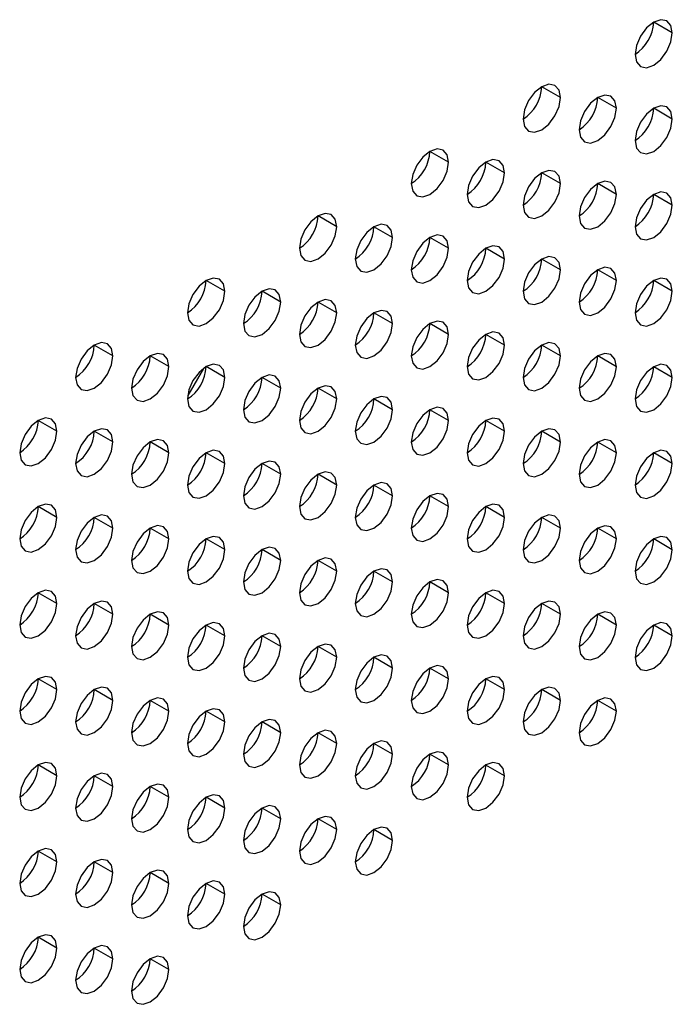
# Model space of a CAD drawing. Header units: millimetres. Extents: x 0 to 1118, y 0 to 864.
# Tile 306 of 397: x 982.83 to 985.3, y 703.5 to 707.24. Entities that reach past the tile are written whole.
import ezdxf

# ---------------------------------------------------------------- set-up
doc = ezdxf.new("R2010")
doc.units = ezdxf.units.MM

msp = doc.modelspace()

# ---------------------------------------------------------------- linework, layer by layer
at = {"color": 7, "linetype": 'Continuous', "lineweight": 25}
for p, q in [((985.3022, 707.1863), (985.2315, 707.2271)), ((984.8779, 706.9414), (984.8072, 706.9822)), ((985.0901, 706.9006), (985.0193, 706.9414)), ((985.3022, 706.8597), (985.2315, 706.9005)), ((984.4537, 706.6965), (984.3829, 706.7373)), ((984.6658, 706.6556), (984.5951, 706.6965)), ((984.8779, 706.6148), (984.8072, 706.6556)), ((985.0901, 706.5739), (985.0193, 706.6148)), ((985.3022, 706.5331), (985.2315, 706.5739)), ((984.0294, 706.4516), (983.9587, 706.4924)), ((984.2415, 706.4107), (984.1708, 706.4515)), ((984.4537, 706.3699), (984.3829, 706.4107)), ((984.6658, 706.329), (984.5951, 706.3698)), ((984.8779, 706.2882), (984.8072, 706.329)), ((985.0901, 706.2473), (985.0193, 706.2881)), ((983.6051, 706.2066), (983.5344, 706.2475)), ((985.3022, 706.2065), (985.2315, 706.2473)), ((983.8173, 706.1658), (983.7466, 706.2066)), ((984.0294, 706.1249), (983.9587, 706.1658)), ((984.2415, 706.0841), (984.1708, 706.1249)), ((984.4537, 706.0432), (984.3829, 706.0841)), ((984.6658, 706.0024), (984.5951, 706.0432)), ((983.1809, 705.9617), (983.1102, 706.0025)), ((984.8779, 705.9616), (984.8072, 706.0024)), ((983.393, 705.9209), (983.3223, 705.9617)), ((985.0901, 705.9207), (985.0193, 705.9615)), ((983.5239, 705.9139), (983.4645, 705.8109)), ((983.6051, 705.88), (983.5344, 705.9208)), ((985.3022, 705.8799), (985.2315, 705.9207)), ((983.8173, 705.8392), (983.7466, 705.88)), ((984.0294, 705.7983), (983.9587, 705.8391)), ((984.2415, 705.7575), (984.1708, 705.7983)), ((984.4537, 705.7166), (984.3829, 705.7575)), ((982.9687, 705.6759), (982.898, 705.7168)), ((984.6658, 705.6758), (984.5951, 705.7166)), ((983.1809, 705.6351), (983.1102, 705.6759)), ((984.8779, 705.6349), (984.8072, 705.6758)), ((983.393, 705.5943), (983.3223, 705.6351)), ((985.0901, 705.5941), (985.0193, 705.6349)), ((983.6051, 705.5534), (983.5344, 705.5942)), ((985.3022, 705.5532), (985.2315, 705.5941)), ((983.8173, 705.5126), (983.7466, 705.5534)), ((984.0294, 705.4717), (983.9587, 705.5125)), ((984.2415, 705.4309), (984.1708, 705.4717)), ((984.4537, 705.39), (984.3829, 705.4308)), ((982.9687, 705.3493), (982.898, 705.3901)), ((984.6658, 705.3492), (984.5951, 705.39)), ((983.1809, 705.3085), (983.1102, 705.3493)), ((984.8779, 705.3083), (984.8072, 705.3491)), ((983.393, 705.2676), (983.3223, 705.3085)), ((985.0901, 705.2675), (985.0193, 705.3083)), ((983.6051, 705.2268), (983.5344, 705.2676)), ((985.3022, 705.2266), (985.2315, 705.2674)), ((983.8173, 705.1859), (983.7466, 705.2268)), ((984.0294, 705.1451), (983.9587, 705.1859)), ((984.2415, 705.1042), (984.1708, 705.1451)), ((984.4537, 705.0634), (984.3829, 705.1042)), ((982.9687, 705.0227), (982.898, 705.0635)), ((984.6658, 705.0226), (984.5951, 705.0634)), ((983.1809, 704.9819), (983.1102, 705.0227)), ((984.8779, 704.9817), (984.8072, 705.0225)), ((983.393, 704.941), (983.3223, 704.9818)), ((985.0901, 704.9409), (985.0193, 704.9817)), ((983.6051, 704.9002), (983.5344, 704.941)), ((985.3022, 704.9), (985.2315, 704.9408)), ((983.8173, 704.8593), (983.7466, 704.9001)), ((984.0294, 704.8185), (983.9587, 704.8593)), ((984.2415, 704.7776), (984.1708, 704.8185)), ((984.4537, 704.7368), (984.3829, 704.7776)), ((982.9687, 704.6961), (982.898, 704.7369)), ((984.6658, 704.6959), (984.5951, 704.7368)), ((983.1809, 704.6552), (983.1102, 704.6961)), ((984.8779, 704.6551), (984.8072, 704.6959)), ((983.393, 704.6144), (983.3223, 704.6552)), ((985.0901, 704.6142), (985.0193, 704.6551)), ((983.6051, 704.5736), (983.5344, 704.6144)), ((983.8173, 704.5327), (983.7466, 704.5735)), ((984.0294, 704.4919), (983.9587, 704.5327)), ((984.2415, 704.451), (984.1708, 704.4918)), ((984.4537, 704.4102), (984.3829, 704.451)), ((982.9687, 704.3695), (982.898, 704.4103)), ((984.6658, 704.3693), (984.5951, 704.4101)), ((983.1809, 704.3286), (983.1102, 704.3695)), ((983.393, 704.2878), (983.3223, 704.3286)), ((983.6051, 704.2469), (983.5344, 704.2878)), ((983.8173, 704.2061), (983.7466, 704.2469)), ((984.0294, 704.1652), (983.9587, 704.2061)), ((984.2415, 704.1244), (984.1708, 704.1652)), ((982.9687, 704.0429), (982.898, 704.0837)), ((983.1809, 704.002), (983.1102, 704.0428)), ((983.393, 703.9612), (983.3223, 704.002)), ((983.6051, 703.9203), (983.5344, 703.9611)), ((983.8173, 703.8795), (983.7466, 703.9203)), ((982.9687, 703.7162), (982.898, 703.7571)), ((983.1809, 703.6754), (983.1102, 703.7162)), ((983.393, 703.6346), (983.3223, 703.6754))]:
    msp.add_line(p, q, dxfattribs=at)
at = {"color": 7, "linetype": 'Continuous', "lineweight": 25, "flags": 128}
for points in [[(985.3022, 707.1863), (985.2968, 707.2145), (985.2815, 707.2321), (985.2585, 707.2366), (985.2315, 707.2272), (985.2044, 707.2053), (985.1815, 707.1744), (985.1661, 707.139), (985.1608, 707.1047)], [(985.1608, 707.1047), (985.1661, 707.0765), (985.1815, 707.0589), (985.2044, 707.0544), (985.2315, 707.0639), (985.2585, 707.0857), (985.2815, 707.1166), (985.2968, 707.152), (985.3022, 707.1863)], [(984.8779, 706.9414), (984.8725, 706.9695), (984.8572, 706.9872), (984.8343, 706.9916), (984.8072, 706.9822), (984.7802, 706.9604), (984.7572, 706.9295), (984.7419, 706.8941), (984.7365, 706.8598)], [(984.7365, 706.8598), (984.7419, 706.8316), (984.7572, 706.814), (984.7802, 706.8095), (984.8072, 706.8189), (984.8343, 706.8408), (984.8572, 706.8717), (984.8725, 706.907), (984.8779, 706.9414)], [(985.0901, 706.9006), (985.0847, 706.9287), (985.0693, 706.9463), (985.0464, 706.9508), (985.0193, 706.9414), (984.9923, 706.9196), (984.9693, 706.8886), (984.954, 706.8533), (984.9486, 706.8189)], [(985.3022, 706.8597), (985.2968, 706.8879), (985.2815, 706.9055), (985.2585, 706.9099), (985.2315, 706.9005), (985.2044, 706.8787), (985.1815, 706.8478), (985.1661, 706.8124), (985.1608, 706.7781)], [(984.9486, 706.8189), (984.954, 706.7908), (984.9693, 706.7731), (984.9923, 706.7687), (985.0193, 706.7781), (985.0464, 706.7999), (985.0693, 706.8309), (985.0847, 706.8662), (985.0901, 706.9006)], [(985.1608, 706.7781), (985.1661, 706.7499), (985.1815, 706.7323), (985.2044, 706.7278), (985.2315, 706.7372), (985.2585, 706.7591), (985.2815, 706.79), (985.2968, 706.8254), (985.3022, 706.8597)], [(984.4537, 706.6965), (984.4483, 706.7246), (984.4329, 706.7423), (984.41, 706.7467), (984.3829, 706.7373), (984.3559, 706.7155), (984.3329, 706.6845), (984.3176, 706.6492), (984.3122, 706.6148)], [(984.3122, 706.6148), (984.3176, 706.5867), (984.3329, 706.5691), (984.3559, 706.5646), (984.3829, 706.574), (984.41, 706.5958), (984.4329, 706.6268), (984.4483, 706.6621), (984.4537, 706.6965)], [(984.6658, 706.6556), (984.6604, 706.6838), (984.6451, 706.7014), (984.6221, 706.7059), (984.5951, 706.6965), (984.568, 706.6746), (984.5451, 706.6437), (984.5298, 706.6083), (984.5244, 706.574)], [(984.5244, 706.574), (984.5298, 706.5459), (984.5451, 706.5282), (984.568, 706.5238), (984.5951, 706.5332), (984.6221, 706.555), (984.6451, 706.5859), (984.6604, 706.6213), (984.6658, 706.6556)], [(984.8779, 706.6148), (984.8725, 706.6429), (984.8572, 706.6606), (984.8343, 706.665), (984.8072, 706.6556), (984.7802, 706.6338), (984.7572, 706.6028), (984.7419, 706.5675), (984.7365, 706.5331)], [(984.7365, 706.5331), (984.7419, 706.505), (984.7572, 706.4874), (984.7802, 706.4829), (984.8072, 706.4923), (984.8343, 706.5142), (984.8572, 706.5451), (984.8725, 706.5804), (984.8779, 706.6148)], [(985.0901, 706.5739), (985.0847, 706.6021), (985.0693, 706.6197), (985.0464, 706.6242), (985.0193, 706.6148), (984.9923, 706.5929), (984.9693, 706.562), (984.954, 706.5267), (984.9486, 706.4923)], [(984.9486, 706.4923), (984.954, 706.4642), (984.9693, 706.4465), (984.9923, 706.4421), (985.0193, 706.4515), (985.0464, 706.4733), (985.0693, 706.5042), (985.0847, 706.5396), (985.0901, 706.5739)], [(985.3022, 706.5331), (985.2968, 706.5612), (985.2815, 706.5789), (985.2585, 706.5833), (985.2315, 706.5739), (985.2044, 706.5521), (985.1815, 706.5211), (985.1661, 706.4858), (985.1608, 706.4515)], [(985.1608, 706.4515), (985.1661, 706.4233), (985.1815, 706.4057), (985.2044, 706.4012), (985.2315, 706.4106), (985.2585, 706.4325), (985.2815, 706.4634), (985.2968, 706.4987), (985.3022, 706.5331)], [(984.0294, 706.4516), (984.024, 706.4797), (984.0087, 706.4973), (983.9857, 706.5018), (983.9587, 706.4924), (983.9316, 706.4706), (983.9087, 706.4396), (983.8934, 706.4043), (983.888, 706.3699)], [(984.2415, 706.4107), (984.2361, 706.4389), (984.2208, 706.4565), (984.1979, 706.461), (984.1708, 706.4515), (984.1438, 706.4297), (984.1208, 706.3988), (984.1055, 706.3634), (984.1001, 706.3291)], [(983.888, 706.3699), (983.8934, 706.3418), (983.9087, 706.3241), (983.9316, 706.3197), (983.9587, 706.3291), (983.9857, 706.3509), (984.0087, 706.3819), (984.024, 706.4172), (984.0294, 706.4516)], [(984.4537, 706.3699), (984.4483, 706.398), (984.4329, 706.4156), (984.41, 706.4201), (984.3829, 706.4107), (984.3559, 706.3889), (984.3329, 706.3579), (984.3176, 706.3226), (984.3122, 706.2882)], [(984.1001, 706.3291), (984.1055, 706.3009), (984.1208, 706.2833), (984.1438, 706.2788), (984.1708, 706.2882), (984.1979, 706.3101), (984.2208, 706.341), (984.2361, 706.3764), (984.2415, 706.4107)], [(984.6658, 706.329), (984.6604, 706.3572), (984.6451, 706.3748), (984.6221, 706.3793), (984.5951, 706.3699), (984.568, 706.348), (984.5451, 706.3171), (984.5298, 706.2817), (984.5244, 706.2474)], [(984.3122, 706.2882), (984.3176, 706.2601), (984.3329, 706.2424), (984.3559, 706.238), (984.3829, 706.2474), (984.41, 706.2692), (984.4329, 706.3002), (984.4483, 706.3355), (984.4537, 706.3699)], [(984.5244, 706.2474), (984.5298, 706.2192), (984.5451, 706.2016), (984.568, 706.1971), (984.5951, 706.2065), (984.6221, 706.2284), (984.6451, 706.2593), (984.6604, 706.2947), (984.6658, 706.329)], [(984.8779, 706.2882), (984.8725, 706.3163), (984.8572, 706.334), (984.8343, 706.3384), (984.8072, 706.329), (984.7802, 706.3072), (984.7572, 706.2762), (984.7419, 706.2409), (984.7365, 706.2065)], [(984.7365, 706.2065), (984.7419, 706.1784), (984.7572, 706.1607), (984.7802, 706.1563), (984.8072, 706.1657), (984.8343, 706.1875), (984.8572, 706.2185), (984.8725, 706.2538), (984.8779, 706.2882)], [(985.0901, 706.2473), (985.0847, 706.2755), (985.0693, 706.2931), (985.0464, 706.2976), (985.0193, 706.2882), (984.9923, 706.2663), (984.9693, 706.2354), (984.954, 706.2), (984.9486, 706.1657)], [(983.6051, 706.2066), (983.5997, 706.2348), (983.5844, 706.2524), (983.5615, 706.2569), (983.5344, 706.2475), (983.5074, 706.2256), (983.4844, 706.1947), (983.4691, 706.1594), (983.4637, 706.125)], [(984.9486, 706.1657), (984.954, 706.1375), (984.9693, 706.1199), (984.9923, 706.1154), (985.0193, 706.1249), (985.0464, 706.1467), (985.0693, 706.1776), (985.0847, 706.213), (985.0901, 706.2473)], [(985.3022, 706.2065), (985.2968, 706.2346), (985.2815, 706.2523), (985.2585, 706.2567), (985.2315, 706.2473), (985.2044, 706.2255), (985.1815, 706.1945), (985.1661, 706.1592), (985.1608, 706.1248)], [(983.4637, 706.125), (983.4691, 706.0969), (983.4844, 706.0792), (983.5074, 706.0748), (983.5344, 706.0842), (983.5615, 706.106), (983.5844, 706.1369), (983.5997, 706.1723), (983.6051, 706.2066)], [(983.8173, 706.1658), (983.8119, 706.1939), (983.7966, 706.2116), (983.7736, 706.216), (983.7466, 706.2066), (983.7195, 706.1848), (983.6966, 706.1538), (983.6812, 706.1185), (983.6758, 706.0841)], [(985.1608, 706.1248), (985.1661, 706.0967), (985.1815, 706.0791), (985.2044, 706.0746), (985.2315, 706.084), (985.2585, 706.1058), (985.2815, 706.1368), (985.2968, 706.1721), (985.3022, 706.2065)], [(983.6758, 706.0841), (983.6812, 706.056), (983.6966, 706.0384), (983.7195, 706.0339), (983.7466, 706.0433), (983.7736, 706.0652), (983.7966, 706.0961), (983.8119, 706.1314), (983.8173, 706.1658)], [(984.0294, 706.1249), (984.024, 706.1531), (984.0087, 706.1707), (983.9857, 706.1752), (983.9587, 706.1658), (983.9316, 706.1439), (983.9087, 706.113), (983.8934, 706.0777), (983.888, 706.0433)], [(983.888, 706.0433), (983.8934, 706.0152), (983.9087, 705.9975), (983.9316, 705.9931), (983.9587, 706.0025), (983.9857, 706.0243), (984.0087, 706.0552), (984.024, 706.0906), (984.0294, 706.1249)], [(984.2415, 706.0841), (984.2361, 706.1122), (984.2208, 706.1299), (984.1979, 706.1343), (984.1708, 706.1249), (984.1438, 706.1031), (984.1208, 706.0721), (984.1055, 706.0368), (984.1001, 706.0025)], [(984.1001, 706.0025), (984.1055, 705.9743), (984.1208, 705.9567), (984.1438, 705.9522), (984.1708, 705.9616), (984.1979, 705.9835), (984.2208, 706.0144), (984.2361, 706.0497), (984.2415, 706.0841)], [(984.4537, 706.0432), (984.4483, 706.0714), (984.4329, 706.089), (984.41, 706.0935), (984.3829, 706.0841), (984.3559, 706.0622), (984.3329, 706.0313), (984.3176, 705.996), (984.3122, 705.9616)], [(984.3122, 705.9616), (984.3176, 705.9335), (984.3329, 705.9158), (984.3559, 705.9114), (984.3829, 705.9208), (984.41, 705.9426), (984.4329, 705.9736), (984.4483, 706.0089), (984.4537, 706.0432)], [(984.6658, 706.0024), (984.6604, 706.0305), (984.6451, 706.0482), (984.6221, 706.0526), (984.5951, 706.0432), (984.568, 706.0214), (984.5451, 705.9905), (984.5298, 705.9551), (984.5244, 705.9208)], [(983.1809, 705.9617), (983.1755, 705.9899), (983.1602, 706.0075), (983.1372, 706.012), (983.1102, 706.0025), (983.0831, 705.9807), (983.0602, 705.9498), (983.0448, 705.9144), (983.0394, 705.8801)], [(984.8779, 705.9616), (984.8725, 705.9897), (984.8572, 706.0073), (984.8343, 706.0118), (984.8072, 706.0024), (984.7802, 705.9806), (984.7572, 705.9496), (984.7419, 705.9143), (984.7365, 705.8799)], [(983.393, 705.9209), (983.3876, 705.949), (983.3723, 705.9666), (983.3493, 705.9711), (983.3223, 705.9617), (983.2952, 705.9399), (983.2723, 705.9089), (983.257, 705.8736), (983.2516, 705.8392)], [(984.5244, 705.9208), (984.5298, 705.8926), (984.5451, 705.875), (984.568, 705.8705), (984.5951, 705.8799), (984.6221, 705.9018), (984.6451, 705.9327), (984.6604, 705.968), (984.6658, 706.0024)], [(985.0901, 705.9207), (985.0847, 705.9488), (985.0693, 705.9665), (985.0464, 705.9709), (985.0193, 705.9615), (984.9923, 705.9397), (984.9693, 705.9088), (984.954, 705.8734), (984.9486, 705.8391)], [(983.0394, 705.8801), (983.0448, 705.8519), (983.0602, 705.8343), (983.0831, 705.8298), (983.1102, 705.8392), (983.1372, 705.8611), (983.1602, 705.892), (983.1755, 705.9274), (983.1809, 705.9617)], [(983.6051, 705.88), (983.5997, 705.9082), (983.5844, 705.9258), (983.5615, 705.9303), (983.5344, 705.9209), (983.5074, 705.899), (983.4844, 705.8681), (983.4691, 705.8327), (983.4637, 705.7984)], [(984.7365, 705.8799), (984.7419, 705.8518), (984.7572, 705.8341), (984.7802, 705.8297), (984.8072, 705.8391), (984.8343, 705.8609), (984.8572, 705.8919), (984.8725, 705.9272), (984.8779, 705.9616)], [(985.3022, 705.8799), (985.2968, 705.908), (985.2815, 705.9256), (985.2585, 705.9301), (985.2315, 705.9207), (985.2044, 705.8989), (985.1815, 705.8679), (985.1661, 705.8326), (985.1608, 705.7982)], [(983.2516, 705.8392), (983.257, 705.8111), (983.2723, 705.7934), (983.2952, 705.789), (983.3223, 705.7984), (983.3493, 705.8202), (983.3723, 705.8512), (983.3876, 705.8865), (983.393, 705.9209)], [(984.9486, 705.8391), (984.954, 705.8109), (984.9693, 705.7933), (984.9923, 705.7888), (985.0193, 705.7982), (985.0464, 705.8201), (985.0693, 705.851), (985.0847, 705.8864), (985.0901, 705.9207)], [(983.4637, 705.7984), (983.4691, 705.7702), (983.4844, 705.7526), (983.5074, 705.7481), (983.5344, 705.7575), (983.5615, 705.7794), (983.5844, 705.8103), (983.5997, 705.8457), (983.6051, 705.88)], [(983.8173, 705.8392), (983.8119, 705.8673), (983.7966, 705.885), (983.7736, 705.8894), (983.7466, 705.88), (983.7195, 705.8582), (983.6966, 705.8272), (983.6812, 705.7919), (983.6758, 705.7575)], [(985.1608, 705.7982), (985.1661, 705.7701), (985.1815, 705.7524), (985.2044, 705.748), (985.2315, 705.7574), (985.2585, 705.7792), (985.2815, 705.8102), (985.2968, 705.8455), (985.3022, 705.8799)], [(983.6758, 705.7575), (983.6812, 705.7294), (983.6966, 705.7118), (983.7195, 705.7073), (983.7466, 705.7167), (983.7736, 705.7385), (983.7966, 705.7695), (983.8119, 705.8048), (983.8173, 705.8392)], [(984.0294, 705.7983), (984.024, 705.8265), (984.0087, 705.8441), (983.9857, 705.8486), (983.9587, 705.8392), (983.9316, 705.8173), (983.9087, 705.7864), (983.8934, 705.751), (983.888, 705.7167)], [(983.888, 705.7167), (983.8934, 705.6885), (983.9087, 705.6709), (983.9316, 705.6664), (983.9587, 705.6759), (983.9857, 705.6977), (984.0087, 705.7286), (984.024, 705.764), (984.0294, 705.7983)], [(984.2415, 705.7575), (984.2361, 705.7856), (984.2208, 705.8033), (984.1979, 705.8077), (984.1708, 705.7983), (984.1438, 705.7765), (984.1208, 705.7455), (984.1055, 705.7102), (984.1001, 705.6758)], [(984.1001, 705.6758), (984.1055, 705.6477), (984.1208, 705.6301), (984.1438, 705.6256), (984.1708, 705.635), (984.1979, 705.6568), (984.2208, 705.6878), (984.2361, 705.7231), (984.2415, 705.7575)], [(984.4537, 705.7166), (984.4483, 705.7448), (984.4329, 705.7624), (984.41, 705.7669), (984.3829, 705.7575), (984.3559, 705.7356), (984.3329, 705.7047), (984.3176, 705.6693), (984.3122, 705.635)], [(982.9687, 705.6759), (982.9634, 705.7041), (982.948, 705.7217), (982.9251, 705.7262), (982.898, 705.7168), (982.871, 705.6949), (982.848, 705.664), (982.8327, 705.6287), (982.8273, 705.5943)], [(984.3122, 705.635), (984.3176, 705.6069), (984.3329, 705.5892), (984.3559, 705.5848), (984.3829, 705.5942), (984.41, 705.616), (984.4329, 705.6469), (984.4483, 705.6823), (984.4537, 705.7166)], [(984.6658, 705.6758), (984.6604, 705.7039), (984.6451, 705.7216), (984.6221, 705.726), (984.5951, 705.7166), (984.568, 705.6948), (984.5451, 705.6638), (984.5298, 705.6285), (984.5244, 705.5941)], [(982.8273, 705.5943), (982.8327, 705.5662), (982.848, 705.5485), (982.871, 705.5441), (982.898, 705.5535), (982.9251, 705.5753), (982.948, 705.6063), (982.9634, 705.6416), (982.9687, 705.6759)], [(983.1809, 705.6351), (983.1755, 705.6632), (983.1602, 705.6809), (983.1372, 705.6853), (983.1102, 705.6759), (983.0831, 705.6541), (983.0602, 705.6232), (983.0448, 705.5878), (983.0394, 705.5535)], [(984.5244, 705.5941), (984.5298, 705.566), (984.5451, 705.5484), (984.568, 705.5439), (984.5951, 705.5533), (984.6221, 705.5751), (984.6451, 705.6061), (984.6604, 705.6414), (984.6658, 705.6758)], [(984.8779, 705.6349), (984.8725, 705.6631), (984.8572, 705.6807), (984.8343, 705.6852), (984.8072, 705.6758), (984.7802, 705.6539), (984.7572, 705.623), (984.7419, 705.5877), (984.7365, 705.5533)], [(983.0394, 705.5535), (983.0448, 705.5253), (983.0602, 705.5077), (983.0831, 705.5032), (983.1102, 705.5126), (983.1372, 705.5345), (983.1602, 705.5654), (983.1755, 705.6007), (983.1809, 705.6351)], [(983.393, 705.5943), (983.3876, 705.6224), (983.3723, 705.64), (983.3493, 705.6445), (983.3223, 705.6351), (983.2952, 705.6132), (983.2723, 705.5823), (983.257, 705.547), (983.2516, 705.5126)], [(984.7365, 705.5533), (984.7419, 705.5252), (984.7572, 705.5075), (984.7802, 705.5031), (984.8072, 705.5125), (984.8343, 705.5343), (984.8572, 705.5652), (984.8725, 705.6006), (984.8779, 705.6349)], [(985.0901, 705.5941), (985.0847, 705.6222), (985.0693, 705.6399), (985.0464, 705.6443), (985.0193, 705.6349), (984.9923, 705.6131), (984.9693, 705.5821), (984.954, 705.5468), (984.9486, 705.5125)], [(983.2516, 705.5126), (983.257, 705.4845), (983.2723, 705.4668), (983.2952, 705.4624), (983.3223, 705.4718), (983.3493, 705.4936), (983.3723, 705.5246), (983.3876, 705.5599), (983.393, 705.5943)], [(983.6051, 705.5534), (983.5997, 705.5815), (983.5844, 705.5992), (983.5615, 705.6036), (983.5344, 705.5942), (983.5074, 705.5724), (983.4844, 705.5415), (983.4691, 705.5061), (983.4637, 705.4718)], [(984.9486, 705.5125), (984.954, 705.4843), (984.9693, 705.4667), (984.9923, 705.4622), (985.0193, 705.4716), (985.0464, 705.4935), (985.0693, 705.5244), (985.0847, 705.5597), (985.0901, 705.5941)], [(985.3022, 705.5532), (985.2968, 705.5814), (985.2815, 705.599), (985.2585, 705.6035), (985.2315, 705.5941), (985.2044, 705.5722), (985.1815, 705.5413), (985.1661, 705.506), (985.1608, 705.4716)], [(983.8173, 705.5126), (983.8119, 705.5407), (983.7966, 705.5583), (983.7736, 705.5628), (983.7466, 705.5534), (983.7195, 705.5316), (983.6966, 705.5006), (983.6812, 705.4653), (983.6758, 705.4309)], [(983.4637, 705.4718), (983.4691, 705.4436), (983.4844, 705.426), (983.5074, 705.4215), (983.5344, 705.4309), (983.5615, 705.4528), (983.5844, 705.4837), (983.5997, 705.519), (983.6051, 705.5534)], [(984.0294, 705.4717), (984.024, 705.4999), (984.0087, 705.5175), (983.9857, 705.5219), (983.9587, 705.5125), (983.9316, 705.4907), (983.9087, 705.4598), (983.8934, 705.4244), (983.888, 705.3901)], [(985.1608, 705.4716), (985.1661, 705.4435), (985.1815, 705.4258), (985.2044, 705.4214), (985.2315, 705.4308), (985.2585, 705.4526), (985.2815, 705.4836), (985.2968, 705.5189), (985.3022, 705.5532)], [(983.6758, 705.4309), (983.6812, 705.4028), (983.6966, 705.3851), (983.7195, 705.3807), (983.7466, 705.3901), (983.7736, 705.4119), (983.7966, 705.4429), (983.8119, 705.4782), (983.8173, 705.5126)], [(983.888, 705.3901), (983.8934, 705.3619), (983.9087, 705.3443), (983.9316, 705.3398), (983.9587, 705.3492), (983.9857, 705.3711), (984.0087, 705.402), (984.024, 705.4374), (984.0294, 705.4717)], [(984.2415, 705.4309), (984.2361, 705.459), (984.2208, 705.4766), (984.1979, 705.4811), (984.1708, 705.4717), (984.1438, 705.4499), (984.1208, 705.4189), (984.1055, 705.3836), (984.1001, 705.3492)], [(984.1001, 705.3492), (984.1055, 705.3211), (984.1208, 705.3034), (984.1438, 705.299), (984.1708, 705.3084), (984.1979, 705.3302), (984.2208, 705.3612), (984.2361, 705.3965), (984.2415, 705.4309)], [(984.4537, 705.39), (984.4483, 705.4182), (984.4329, 705.4358), (984.41, 705.4403), (984.3829, 705.4309), (984.3559, 705.409), (984.3329, 705.3781), (984.3176, 705.3427), (984.3122, 705.3084)], [(982.9687, 705.3493), (982.9634, 705.3775), (982.948, 705.3951), (982.9251, 705.3996), (982.898, 705.3902), (982.871, 705.3683), (982.848, 705.3374), (982.8327, 705.302), (982.8273, 705.2677)], [(984.3122, 705.3084), (984.3176, 705.2802), (984.3329, 705.2626), (984.3559, 705.2581), (984.3829, 705.2675), (984.41, 705.2894), (984.4329, 705.3203), (984.4483, 705.3557), (984.4537, 705.39)], [(984.6658, 705.3492), (984.6604, 705.3773), (984.6451, 705.395), (984.6221, 705.3994), (984.5951, 705.39), (984.568, 705.3682), (984.5451, 705.3372), (984.5298, 705.3019), (984.5244, 705.2675)], [(982.8273, 705.2677), (982.8327, 705.2395), (982.848, 705.2219), (982.871, 705.2174), (982.898, 705.2269), (982.9251, 705.2487), (982.948, 705.2796), (982.9634, 705.315), (982.9687, 705.3493)], [(983.1809, 705.3085), (983.1755, 705.3366), (983.1602, 705.3543), (983.1372, 705.3587), (983.1102, 705.3493), (983.0831, 705.3275), (983.0602, 705.2965), (983.0448, 705.2612), (983.0394, 705.2268)], [(984.5244, 705.2675), (984.5298, 705.2394), (984.5451, 705.2217), (984.568, 705.2173), (984.5951, 705.2267), (984.6221, 705.2485), (984.6451, 705.2795), (984.6604, 705.3148), (984.6658, 705.3492)], [(984.8779, 705.3083), (984.8725, 705.3365), (984.8572, 705.3541), (984.8343, 705.3586), (984.8072, 705.3492), (984.7802, 705.3273), (984.7572, 705.2964), (984.7419, 705.261), (984.7365, 705.2267)], [(983.0394, 705.2268), (983.0448, 705.1987), (983.0602, 705.1811), (983.0831, 705.1766), (983.1102, 705.186), (983.1372, 705.2078), (983.1602, 705.2388), (983.1755, 705.2741), (983.1809, 705.3085)], [(983.393, 705.2676), (983.3876, 705.2958), (983.3723, 705.3134), (983.3493, 705.3179), (983.3223, 705.3085), (983.2952, 705.2866), (983.2723, 705.2557), (983.257, 705.2203), (983.2516, 705.186)], [(984.7365, 705.2267), (984.7419, 705.1985), (984.7572, 705.1809), (984.7802, 705.1764), (984.8072, 705.1858), (984.8343, 705.2077), (984.8572, 705.2386), (984.8725, 705.274), (984.8779, 705.3083)], [(985.0901, 705.2675), (985.0847, 705.2956), (985.0693, 705.3133), (985.0464, 705.3177), (985.0193, 705.3083), (984.9923, 705.2865), (984.9693, 705.2555), (984.954, 705.2202), (984.9486, 705.1858)], [(983.2516, 705.186), (983.257, 705.1579), (983.2723, 705.1402), (983.2952, 705.1358), (983.3223, 705.1452), (983.3493, 705.167), (983.3723, 705.1979), (983.3876, 705.2333), (983.393, 705.2676)], [(983.6051, 705.2268), (983.5997, 705.2549), (983.5844, 705.2726), (983.5615, 705.277), (983.5344, 705.2676), (983.5074, 705.2458), (983.4844, 705.2148), (983.4691, 705.1795), (983.4637, 705.1451)], [(984.9486, 705.1858), (984.954, 705.1577), (984.9693, 705.1401), (984.9923, 705.1356), (985.0193, 705.145), (985.0464, 705.1668), (985.0693, 705.1978), (985.0847, 705.2331), (985.0901, 705.2675)], [(985.3022, 705.2266), (985.2968, 705.2548), (985.2815, 705.2724), (985.2585, 705.2769), (985.2315, 705.2675), (985.2044, 705.2456), (985.1815, 705.2147), (985.1661, 705.1793), (985.1608, 705.145)], [(983.4637, 705.1451), (983.4691, 705.117), (983.4844, 705.0994), (983.5074, 705.0949), (983.5344, 705.1043), (983.5615, 705.1262), (983.5844, 705.1571), (983.5997, 705.1924), (983.6051, 705.2268)], [(983.8173, 705.1859), (983.8119, 705.2141), (983.7966, 705.2317), (983.7736, 705.2362), (983.7466, 705.2268), (983.7195, 705.2049), (983.6966, 705.174), (983.6812, 705.1387), (983.6758, 705.1043)], [(985.1608, 705.145), (985.1661, 705.1168), (985.1815, 705.0992), (985.2044, 705.0947), (985.2315, 705.1042), (985.2585, 705.126), (985.2815, 705.1569), (985.2968, 705.1923), (985.3022, 705.2266)], [(983.6758, 705.1043), (983.6812, 705.0762), (983.6966, 705.0585), (983.7195, 705.0541), (983.7466, 705.0635), (983.7736, 705.0853), (983.7966, 705.1162), (983.8119, 705.1516), (983.8173, 705.1859)], [(984.0294, 705.1451), (984.024, 705.1732), (984.0087, 705.1909), (983.9857, 705.1953), (983.9587, 705.1859), (983.9316, 705.1641), (983.9087, 705.1331), (983.8934, 705.0978), (983.888, 705.0635)], [(984.2415, 705.1042), (984.2361, 705.1324), (984.2208, 705.15), (984.1979, 705.1545), (984.1708, 705.1451), (984.1438, 705.1232), (984.1208, 705.0923), (984.1055, 705.057), (984.1001, 705.0226)], [(983.888, 705.0635), (983.8934, 705.0353), (983.9087, 705.0177), (983.9316, 705.0132), (983.9587, 705.0226), (983.9857, 705.0445), (984.0087, 705.0754), (984.024, 705.1107), (984.0294, 705.1451)], [(984.4537, 705.0634), (984.4483, 705.0915), (984.4329, 705.1092), (984.41, 705.1136), (984.3829, 705.1042), (984.3559, 705.0824), (984.3329, 705.0515), (984.3176, 705.0161), (984.3122, 704.9818)], [(982.9687, 705.0227), (982.9634, 705.0509), (982.948, 705.0685), (982.9251, 705.073), (982.898, 705.0635), (982.871, 705.0417), (982.848, 705.0108), (982.8327, 704.9754), (982.8273, 704.9411)], [(984.1001, 705.0226), (984.1055, 704.9945), (984.1208, 704.9768), (984.1438, 704.9724), (984.1708, 704.9818), (984.1979, 705.0036), (984.2208, 705.0346), (984.2361, 705.0699), (984.2415, 705.1042)], [(984.6658, 705.0226), (984.6604, 705.0507), (984.6451, 705.0683), (984.6221, 705.0728), (984.5951, 705.0634), (984.568, 705.0416), (984.5451, 705.0106), (984.5298, 704.9753), (984.5244, 704.9409)], [(984.3122, 704.9818), (984.3176, 704.9536), (984.3329, 704.936), (984.3559, 704.9315), (984.3829, 704.9409), (984.41, 704.9628), (984.4329, 704.9937), (984.4483, 705.029), (984.4537, 705.0634)], [(982.8273, 704.9411), (982.8327, 704.9129), (982.848, 704.8953), (982.871, 704.8908), (982.898, 704.9002), (982.9251, 704.9221), (982.948, 704.953), (982.9634, 704.9884), (982.9687, 705.0227)], [(983.1809, 704.9819), (983.1755, 705.01), (983.1602, 705.0276), (983.1372, 705.0321), (983.1102, 705.0227), (983.0831, 705.0009), (983.0602, 704.9699), (983.0448, 704.9346), (983.0394, 704.9002)], [(984.5244, 704.9409), (984.5298, 704.9128), (984.5451, 704.8951), (984.568, 704.8907), (984.5951, 704.9001), (984.6221, 704.9219), (984.6451, 704.9529), (984.6604, 704.9882), (984.6658, 705.0226)], [(984.8779, 704.9817), (984.8725, 705.0098), (984.8572, 705.0275), (984.8343, 705.0319), (984.8072, 705.0225), (984.7802, 705.0007), (984.7572, 704.9698), (984.7419, 704.9344), (984.7365, 704.9001)], [(983.0394, 704.9002), (983.0448, 704.8721), (983.0602, 704.8544), (983.0831, 704.85), (983.1102, 704.8594), (983.1372, 704.8812), (983.1602, 704.9122), (983.1755, 704.9475), (983.1809, 704.9819)], [(983.393, 704.941), (983.3876, 704.9692), (983.3723, 704.9868), (983.3493, 704.9913), (983.3223, 704.9819), (983.2952, 704.96), (983.2723, 704.9291), (983.257, 704.8937), (983.2516, 704.8594)], [(984.7365, 704.9001), (984.7419, 704.8719), (984.7572, 704.8543), (984.7802, 704.8498), (984.8072, 704.8592), (984.8343, 704.8811), (984.8572, 704.912), (984.8725, 704.9474), (984.8779, 704.9817)], [(985.0901, 704.9409), (985.0847, 704.969), (985.0693, 704.9866), (985.0464, 704.9911), (985.0193, 704.9817), (984.9923, 704.9599), (984.9693, 704.9289), (984.954, 704.8936), (984.9486, 704.8592)], [(983.2516, 704.8594), (983.257, 704.8312), (983.2723, 704.8136), (983.2952, 704.8091), (983.3223, 704.8185), (983.3493, 704.8404), (983.3723, 704.8713), (983.3876, 704.9067), (983.393, 704.941)], [(983.6051, 704.9002), (983.5997, 704.9283), (983.5844, 704.946), (983.5615, 704.9504), (983.5344, 704.941), (983.5074, 704.9192), (983.4844, 704.8882), (983.4691, 704.8529), (983.4637, 704.8185)], [(984.9486, 704.8592), (984.954, 704.8311), (984.9693, 704.8134), (984.9923, 704.809), (985.0193, 704.8184), (985.0464, 704.8402), (985.0693, 704.8712), (985.0847, 704.9065), (985.0901, 704.9409)], [(985.3022, 704.9), (985.2968, 704.9282), (985.2815, 704.9458), (985.2585, 704.9503), (985.2315, 704.9408), (985.2044, 704.919), (985.1815, 704.8881), (985.1661, 704.8527), (985.1608, 704.8184)], [(983.4637, 704.8185), (983.4691, 704.7904), (983.4844, 704.7727), (983.5074, 704.7683), (983.5344, 704.7777), (983.5615, 704.7995), (983.5844, 704.8305), (983.5997, 704.8658), (983.6051, 704.9002)], [(983.8173, 704.8593), (983.8119, 704.8875), (983.7966, 704.9051), (983.7736, 704.9096), (983.7466, 704.9002), (983.7195, 704.8783), (983.6966, 704.8474), (983.6812, 704.812), (983.6758, 704.7777)], [(985.1608, 704.8184), (985.1661, 704.7902), (985.1815, 704.7726), (985.2044, 704.7681), (985.2315, 704.7775), (985.2585, 704.7994), (985.2815, 704.8303), (985.2968, 704.8657), (985.3022, 704.9)], [(983.6758, 704.7777), (983.6812, 704.7495), (983.6966, 704.7319), (983.7195, 704.7274), (983.7466, 704.7369), (983.7736, 704.7587), (983.7966, 704.7896), (983.8119, 704.825), (983.8173, 704.8593)], [(984.0294, 704.8185), (984.024, 704.8466), (984.0087, 704.8643), (983.9857, 704.8687), (983.9587, 704.8593), (983.9316, 704.8375), (983.9087, 704.8065), (983.8934, 704.7712), (983.888, 704.7368)], [(983.888, 704.7368), (983.8934, 704.7087), (983.9087, 704.6911), (983.9316, 704.6866), (983.9587, 704.696), (983.9857, 704.7178), (984.0087, 704.7488), (984.024, 704.7841), (984.0294, 704.8185)], [(984.2415, 704.7776), (984.2361, 704.8058), (984.2208, 704.8234), (984.1979, 704.8279), (984.1708, 704.8185), (984.1438, 704.7966), (984.1208, 704.7657), (984.1055, 704.7303), (984.1001, 704.696)], [(984.1001, 704.696), (984.1055, 704.6678), (984.1208, 704.6502), (984.1438, 704.6458), (984.1708, 704.6552), (984.1979, 704.677), (984.2208, 704.7079), (984.2361, 704.7433), (984.2415, 704.7776)], [(984.4537, 704.7368), (984.4483, 704.7649), (984.4329, 704.7826), (984.41, 704.787), (984.3829, 704.7776), (984.3559, 704.7558), (984.3329, 704.7248), (984.3176, 704.6895), (984.3122, 704.6551)], [(982.9687, 704.6961), (982.9634, 704.7242), (982.948, 704.7419), (982.9251, 704.7463), (982.898, 704.7369), (982.871, 704.7151), (982.848, 704.6841), (982.8327, 704.6488), (982.8273, 704.6145)], [(984.3122, 704.6551), (984.3176, 704.627), (984.3329, 704.6094), (984.3559, 704.6049), (984.3829, 704.6143), (984.41, 704.6361), (984.4329, 704.6671), (984.4483, 704.7024), (984.4537, 704.7368)], [(984.6658, 704.6959), (984.6604, 704.7241), (984.6451, 704.7417), (984.6221, 704.7462), (984.5951, 704.7368), (984.568, 704.7149), (984.5451, 704.684), (984.5298, 704.6487), (984.5244, 704.6143)], [(983.1809, 704.6552), (983.1755, 704.6834), (983.1602, 704.701), (983.1372, 704.7055), (983.1102, 704.6961), (983.0831, 704.6742), (983.0602, 704.6433), (983.0448, 704.608), (983.0394, 704.5736)], [(984.8779, 704.6551), (984.8725, 704.6832), (984.8572, 704.7009), (984.8343, 704.7053), (984.8072, 704.6959), (984.7802, 704.6741), (984.7572, 704.6431), (984.7419, 704.6078), (984.7365, 704.5734)], [(982.8273, 704.6145), (982.8327, 704.5863), (982.848, 704.5687), (982.871, 704.5642), (982.898, 704.5736), (982.9251, 704.5955), (982.948, 704.6264), (982.9634, 704.6617), (982.9687, 704.6961)], [(983.393, 704.6144), (983.3876, 704.6425), (983.3723, 704.6602), (983.3493, 704.6646), (983.3223, 704.6552), (983.2952, 704.6334), (983.2723, 704.6025), (983.257, 704.5671), (983.2516, 704.5328)], [(984.5244, 704.6143), (984.5298, 704.5862), (984.5451, 704.5685), (984.568, 704.5641), (984.5951, 704.5735), (984.6221, 704.5953), (984.6451, 704.6262), (984.6604, 704.6616), (984.6658, 704.6959)], [(985.0901, 704.6142), (985.0847, 704.6424), (985.0693, 704.66), (985.0464, 704.6645), (985.0193, 704.6551), (984.9923, 704.6332), (984.9693, 704.6023), (984.954, 704.567), (984.9486, 704.5326)], [(983.0394, 704.5736), (983.0448, 704.5455), (983.0602, 704.5278), (983.0831, 704.5234), (983.1102, 704.5328), (983.1372, 704.5546), (983.1602, 704.5856), (983.1755, 704.6209), (983.1809, 704.6552)], [(983.6051, 704.5736), (983.5997, 704.6017), (983.5844, 704.6193), (983.5615, 704.6238), (983.5344, 704.6144), (983.5074, 704.5926), (983.4844, 704.5616), (983.4691, 704.5263), (983.4637, 704.4919)], [(984.7365, 704.5734), (984.7419, 704.5453), (984.7572, 704.5277), (984.7802, 704.5232), (984.8072, 704.5326), (984.8343, 704.5545), (984.8572, 704.5854), (984.8725, 704.6207), (984.8779, 704.6551)], [(983.2516, 704.5328), (983.257, 704.5046), (983.2723, 704.487), (983.2952, 704.4825), (983.3223, 704.4919), (983.3493, 704.5138), (983.3723, 704.5447), (983.3876, 704.58), (983.393, 704.6144)], [(984.9486, 704.5326), (984.954, 704.5045), (984.9693, 704.4868), (984.9923, 704.4824), (985.0193, 704.4918), (985.0464, 704.5136), (985.0693, 704.5445), (985.0847, 704.5799), (985.0901, 704.6142)], [(983.4637, 704.4919), (983.4691, 704.4638), (983.4844, 704.4461), (983.5074, 704.4417), (983.5344, 704.4511), (983.5615, 704.4729), (983.5844, 704.5039), (983.5997, 704.5392), (983.6051, 704.5736)], [(983.8173, 704.5327), (983.8119, 704.5608), (983.7966, 704.5785), (983.7736, 704.5829), (983.7466, 704.5735), (983.7195, 704.5517), (983.6966, 704.5208), (983.6812, 704.4854), (983.6758, 704.4511)], [(983.6758, 704.4511), (983.6812, 704.4229), (983.6966, 704.4053), (983.7195, 704.4008), (983.7466, 704.4102), (983.7736, 704.4321), (983.7966, 704.463), (983.8119, 704.4984), (983.8173, 704.5327)], [(984.0294, 704.4919), (984.024, 704.52), (984.0087, 704.5376), (983.9857, 704.5421), (983.9587, 704.5327), (983.9316, 704.5109), (983.9087, 704.4799), (983.8934, 704.4446), (983.888, 704.4102)], [(983.888, 704.4102), (983.8934, 704.3821), (983.9087, 704.3644), (983.9316, 704.36), (983.9587, 704.3694), (983.9857, 704.3912), (984.0087, 704.4222), (984.024, 704.4575), (984.0294, 704.4919)], [(984.2415, 704.451), (984.2361, 704.4792), (984.2208, 704.4968), (984.1979, 704.5013), (984.1708, 704.4918), (984.1438, 704.47), (984.1208, 704.4391), (984.1055, 704.4037), (984.1001, 704.3694)], [(984.1001, 704.3694), (984.1055, 704.3412), (984.1208, 704.3236), (984.1438, 704.3191), (984.1708, 704.3285), (984.1979, 704.3504), (984.2208, 704.3813), (984.2361, 704.4167), (984.2415, 704.451)], [(984.4537, 704.4102), (984.4483, 704.4383), (984.4329, 704.4559), (984.41, 704.4604), (984.3829, 704.451), (984.3559, 704.4292), (984.3329, 704.3982), (984.3176, 704.3629), (984.3122, 704.3285)], [(982.9687, 704.3695), (982.9634, 704.3976), (982.948, 704.4153), (982.9251, 704.4197), (982.898, 704.4103), (982.871, 704.3885), (982.848, 704.3575), (982.8327, 704.3222), (982.8273, 704.2878)], [(984.3122, 704.3285), (984.3176, 704.3004), (984.3329, 704.2827), (984.3559, 704.2783), (984.3829, 704.2877), (984.41, 704.3095), (984.4329, 704.3405), (984.4483, 704.3758), (984.4537, 704.4102)], [(984.6658, 704.3693), (984.6604, 704.3975), (984.6451, 704.4151), (984.6221, 704.4196), (984.5951, 704.4102), (984.568, 704.3883), (984.5451, 704.3574), (984.5298, 704.322), (984.5244, 704.2877)], [(982.8273, 704.2878), (982.8327, 704.2597), (982.848, 704.2421), (982.871, 704.2376), (982.898, 704.247), (982.9251, 704.2688), (982.948, 704.2998), (982.9634, 704.3351), (982.9687, 704.3695)], [(983.1809, 704.3286), (983.1755, 704.3568), (983.1602, 704.3744), (983.1372, 704.3789), (983.1102, 704.3695), (983.0831, 704.3476), (983.0602, 704.3167), (983.0448, 704.2813), (983.0394, 704.247)], [(984.5244, 704.2877), (984.5298, 704.2595), (984.5451, 704.2419), (984.568, 704.2374), (984.5951, 704.2468), (984.6221, 704.2687), (984.6451, 704.2996), (984.6604, 704.335), (984.6658, 704.3693)], [(983.0394, 704.247), (983.0448, 704.2189), (983.0602, 704.2012), (983.0831, 704.1968), (983.1102, 704.2062), (983.1372, 704.228), (983.1602, 704.2589), (983.1755, 704.2943), (983.1809, 704.3286)], [(983.393, 704.2878), (983.3876, 704.3159), (983.3723, 704.3336), (983.3493, 704.338), (983.3223, 704.3286), (983.2952, 704.3068), (983.2723, 704.2758), (983.257, 704.2405), (983.2516, 704.2061)], [(983.2516, 704.2061), (983.257, 704.178), (983.2723, 704.1604), (983.2952, 704.1559), (983.3223, 704.1653), (983.3493, 704.1871), (983.3723, 704.2181), (983.3876, 704.2534), (983.393, 704.2878)], [(983.6051, 704.2469), (983.5997, 704.2751), (983.5844, 704.2927), (983.5615, 704.2972), (983.5344, 704.2878), (983.5074, 704.2659), (983.4844, 704.235), (983.4691, 704.1997), (983.4637, 704.1653)], [(983.8173, 704.2061), (983.8119, 704.2342), (983.7966, 704.2519), (983.7736, 704.2563), (983.7466, 704.2469), (983.7195, 704.2251), (983.6966, 704.1941), (983.6812, 704.1588), (983.6758, 704.1245)], [(983.4637, 704.1653), (983.4691, 704.1372), (983.4844, 704.1195), (983.5074, 704.1151), (983.5344, 704.1245), (983.5615, 704.1463), (983.5844, 704.1772), (983.5997, 704.2126), (983.6051, 704.2469)], [(984.0294, 704.1652), (984.024, 704.1934), (984.0087, 704.211), (983.9857, 704.2155), (983.9587, 704.2061), (983.9316, 704.1842), (983.9087, 704.1533), (983.8934, 704.118), (983.888, 704.0836)], [(983.6758, 704.1245), (983.6812, 704.0963), (983.6966, 704.0787), (983.7195, 704.0742), (983.7466, 704.0836), (983.7736, 704.1055), (983.7966, 704.1364), (983.8119, 704.1717), (983.8173, 704.2061)], [(983.888, 704.0836), (983.8934, 704.0555), (983.9087, 704.0378), (983.9316, 704.0334), (983.9587, 704.0428), (983.9857, 704.0646), (984.0087, 704.0956), (984.024, 704.1309), (984.0294, 704.1652)], [(984.2415, 704.1244), (984.2361, 704.1525), (984.2208, 704.1702), (984.1979, 704.1746), (984.1708, 704.1652), (984.1438, 704.1434), (984.1208, 704.1125), (984.1055, 704.0771), (984.1001, 704.0428)], [(984.1001, 704.0428), (984.1055, 704.0146), (984.1208, 703.997), (984.1438, 703.9925), (984.1708, 704.0019), (984.1979, 704.0238), (984.2208, 704.0547), (984.2361, 704.09), (984.2415, 704.1244)], [(982.9687, 704.0429), (982.9634, 704.071), (982.948, 704.0886), (982.9251, 704.0931), (982.898, 704.0837), (982.871, 704.0619), (982.848, 704.0309), (982.8327, 703.9956), (982.8273, 703.9612)], [(982.8273, 703.9612), (982.8327, 703.9331), (982.848, 703.9154), (982.871, 703.911), (982.898, 703.9204), (982.9251, 703.9422), (982.948, 703.9732), (982.9634, 704.0085), (982.9687, 704.0429)], [(983.1809, 704.002), (983.1755, 704.0302), (983.1602, 704.0478), (983.1372, 704.0523), (983.1102, 704.0429), (983.0831, 704.021), (983.0602, 703.9901), (983.0448, 703.9547), (983.0394, 703.9204)], [(983.0394, 703.9204), (983.0448, 703.8922), (983.0602, 703.8746), (983.0831, 703.8701), (983.1102, 703.8795), (983.1372, 703.9014), (983.1602, 703.9323), (983.1755, 703.9677), (983.1809, 704.002)], [(983.393, 703.9612), (983.3876, 703.9893), (983.3723, 704.007), (983.3493, 704.0114), (983.3223, 704.002), (983.2952, 703.9802), (983.2723, 703.9492), (983.257, 703.9139), (983.2516, 703.8795)], [(983.2516, 703.8795), (983.257, 703.8514), (983.2723, 703.8337), (983.2952, 703.8293), (983.3223, 703.8387), (983.3493, 703.8605), (983.3723, 703.8915), (983.3876, 703.9268), (983.393, 703.9612)], [(983.6051, 703.9203), (983.5997, 703.9485), (983.5844, 703.9661), (983.5615, 703.9706), (983.5344, 703.9612), (983.5074, 703.9393), (983.4844, 703.9084), (983.4691, 703.873), (983.4637, 703.8387)], [(983.4637, 703.8387), (983.4691, 703.8105), (983.4844, 703.7929), (983.5074, 703.7884), (983.5344, 703.7978), (983.5615, 703.8197), (983.5844, 703.8506), (983.5997, 703.886), (983.6051, 703.9203)], [(983.8173, 703.8795), (983.8119, 703.9076), (983.7966, 703.9253), (983.7736, 703.9297), (983.7466, 703.9203), (983.7195, 703.8985), (983.6966, 703.8675), (983.6812, 703.8322), (983.6758, 703.7978)], [(983.6758, 703.7978), (983.6812, 703.7697), (983.6966, 703.7521), (983.7195, 703.7476), (983.7466, 703.757), (983.7736, 703.7788), (983.7966, 703.8098), (983.8119, 703.8451), (983.8173, 703.8795)], [(982.9687, 703.7162), (982.9634, 703.7444), (982.948, 703.762), (982.9251, 703.7665), (982.898, 703.7571), (982.871, 703.7352), (982.848, 703.7043), (982.8327, 703.669), (982.8273, 703.6346)], [(982.8273, 703.6346), (982.8327, 703.6065), (982.848, 703.5888), (982.871, 703.5844), (982.898, 703.5938), (982.9251, 703.6156), (982.948, 703.6466), (982.9634, 703.6819), (982.9687, 703.7162)], [(983.1809, 703.6754), (983.1755, 703.7035), (983.1602, 703.7212), (983.1372, 703.7256), (983.1102, 703.7162), (983.0831, 703.6944), (983.0602, 703.6635), (983.0448, 703.6281), (983.0394, 703.5938)], [(983.0394, 703.5938), (983.0448, 703.5656), (983.0602, 703.548), (983.0831, 703.5435), (983.1102, 703.5529), (983.1372, 703.5748), (983.1602, 703.6057), (983.1755, 703.641), (983.1809, 703.6754)], [(983.393, 703.6346), (983.3876, 703.6627), (983.3723, 703.6803), (983.3493, 703.6848), (983.3223, 703.6754), (983.2952, 703.6536), (983.2723, 703.6226), (983.257, 703.5873), (983.2516, 703.5529)], [(983.2516, 703.5529), (983.257, 703.5248), (983.2723, 703.5071), (983.2952, 703.5027), (983.3223, 703.5121), (983.3493, 703.5339), (983.3723, 703.5649), (983.3876, 703.6002), (983.393, 703.6346)]]:
    msp.add_lwpolyline(points, dxfattribs=at)
at = {"color": 7, "linetype": 'Continuous', "lineweight": 25}
for centre in [(985.078, 707.2341), (984.6537, 706.9892), (984.8658, 706.9484), (985.078, 706.9075), (984.2294, 706.7443), (984.4416, 706.7034), (984.6537, 706.6626), (984.8658, 706.6217), (985.078, 706.5809), (983.8052, 706.4994), (984.0173, 706.4585), (984.2294, 706.4177), (984.4416, 706.3768), (984.6537, 706.336), (984.8658, 706.2951), (983.3809, 706.2544), (985.078, 706.2543), (983.593, 706.2136), (983.8052, 706.1727), (984.0173, 706.1319), (984.2294, 706.0911), (984.4416, 706.0502), (982.9566, 706.0095), (984.6537, 706.0094), (983.1688, 705.9687), (984.8658, 705.9685), (983.3809, 705.9278), (985.078, 705.9277), (983.593, 705.887), (983.8052, 705.8461), (984.0173, 705.8053), (984.2294, 705.7644), (982.7445, 705.7238), (984.4416, 705.7236), (982.9566, 705.6829), (984.6537, 705.6827), (983.1688, 705.6421), (984.8658, 705.6419), (983.3809, 705.6012), (985.078, 705.6011), (983.593, 705.5604), (983.8052, 705.5195), (984.0173, 705.4787), (984.2294, 705.4378), (982.7445, 705.3971), (984.4416, 705.397), (982.9566, 705.3563), (984.6537, 705.3561), (983.1688, 705.3154), (984.8658, 705.3153), (983.3809, 705.2746), (985.078, 705.2744), (983.593, 705.2337), (983.8052, 705.1929), (984.0173, 705.1521), (984.2294, 705.1112), (982.7445, 705.0705), (984.4416, 705.0704), (982.9566, 705.0297), (984.6537, 705.0295), (983.1688, 704.9888), (984.8658, 704.9887), (983.3809, 704.948), (985.078, 704.9478), (983.593, 704.9071), (983.8052, 704.8663), (984.0173, 704.8254), (984.2294, 704.7846), (982.7445, 704.7439), (984.4416, 704.7437), (982.9566, 704.7031), (984.6537, 704.7029), (983.1688, 704.6622), (984.8658, 704.662), (983.3809, 704.6214), (983.593, 704.5805), (983.8052, 704.5397), (984.0173, 704.4988), (984.2294, 704.458), (982.7445, 704.4173), (984.4416, 704.4171), (982.9566, 704.3764), (983.1688, 704.3356), (983.3809, 704.2947), (983.593, 704.2539), (983.8052, 704.2131), (984.0173, 704.1722), (982.7445, 704.0907), (982.9566, 704.0498), (983.1688, 704.009), (983.3809, 703.9681), (983.593, 703.9273), (982.7445, 703.7641), (982.9566, 703.7232), (983.1688, 703.6824)]:
    msp.add_arc(centre, 0.1537, 302.6055, 357.3945, dxfattribs=at)

doc.saveas('drawing.dxf')
